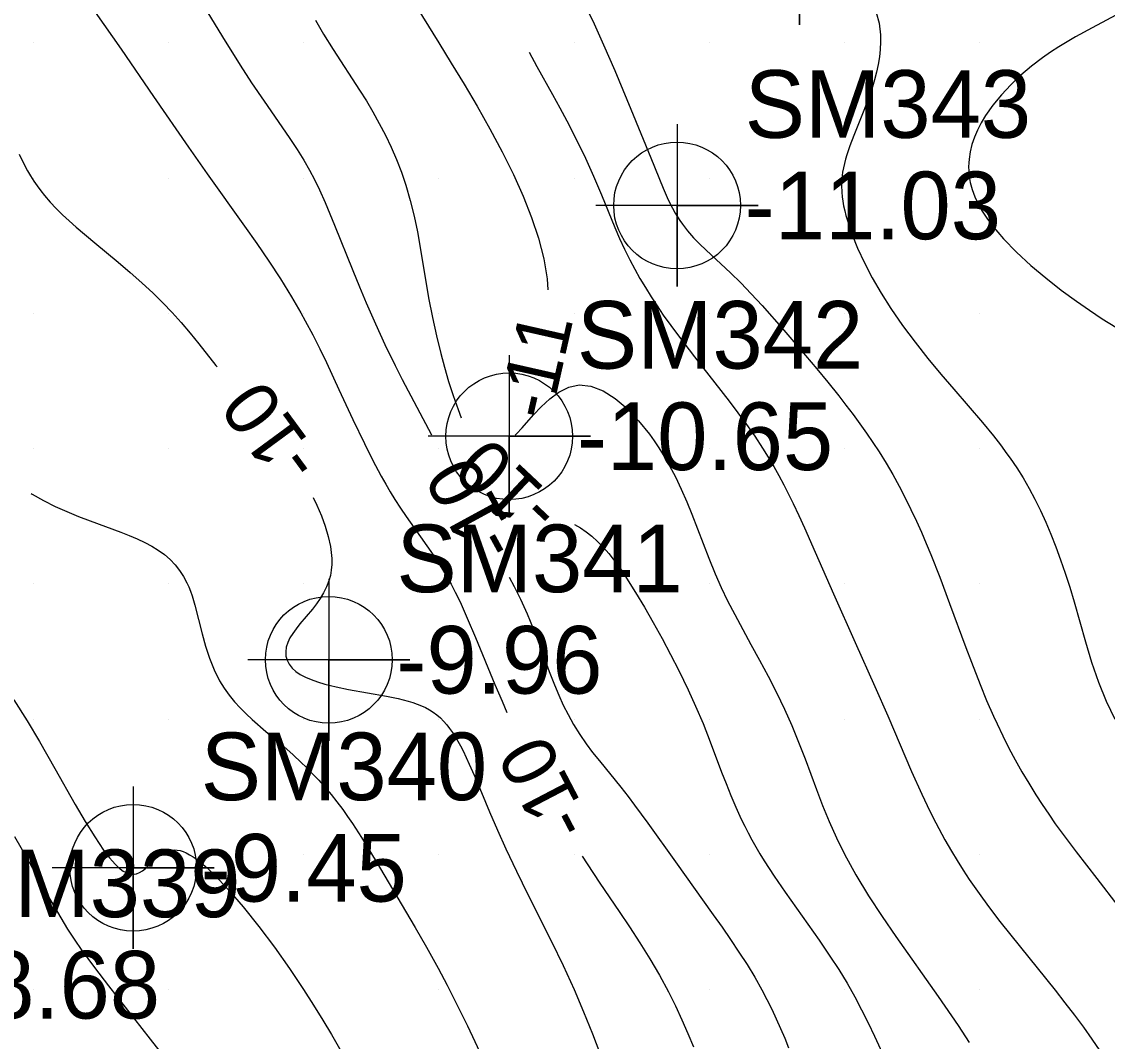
# Model space of a CAD drawing. Extents: x 2602990 to 2605851, y 618069 to 619180.
# Drawn here: x 2604249.57 to 2604289.72, y 618453.08 to 618490.78 of the extents above; entities that cross this region are included whole.
import ezdxf

# ---------------------------------------------------------------- set-up
doc = ezdxf.new("R2010")
doc.units = 0
for name, color, linetype in [('Default', 7, 'Continuous'), ('DTM Contours Major', 7, 'Continuous'), ('DTM Contours Major Text', 7, 'Continuous'), ('DTM Contours Minor', 7, 'Continuous'), ('DTM Contours Minor Text', 7, 'Continuous'), ('Exist DTM Breakline', 7, 'Continuous'), ('Exist DTM Regular Point Underwater CELL', 7, 'Continuous'), ('Exist DTM Regular Point Underwater Cogo Elevation', 7, 'Continuous'), ('Exist DTM Regular Point Underwater Cogo Number', 7, 'Continuous'), ('Exist DTM Scan Elevation Point', 7, 'Continuous')]:
    doc.layers.add(name, color=color, linetype=linetype)

# ---------------------------------------------------------------- blocks, each defined once
blk = doc.blocks.new('POINT_DISPLAY')
at = {"layer": 'Default'}
blk.add_line((0, 0), (0, 0), dxfattribs=at)

msp = doc.modelspace()

# ---------------------------------------------------------------- linework, layer by layer
at = {"layer": 'DTM Contours Major'}
for points in [[(2604250.778, 618493.307), (2604253.253, 618489.772), (2604254.453, 618488.024), (2604255.737, 618486.143), (2604256.427, 618485.163), (2604257.818, 618483.223), (2604258.267, 618482.582), (2604258.712, 618481.929), (2604259.144, 618481.27), (2604259.553, 618480.612), (2604259.897, 618480.022), (2604260.059, 618479.728), (2604260.335, 618479.209), (2604260.595, 618478.693), (2604260.841, 618478.182), (2604261.304, 618477.187), (2604261.815, 618476.079), (2604262.244, 618475.183), (2604262.546, 618474.582), (2604262.87, 618473.976), (2604263.035, 618473.682), (2604263.204, 618473.395), (2604263.377, 618473.115), (2604263.582, 618472.798), (2604263.79, 618472.49), (2604264.699, 618471.199), (2604264.959, 618470.809), (2604265.208, 618470.411), (2604265.449, 618469.989), (2604265.606, 618469.69), (2604265.782, 618469.329), (2604266.05, 618468.734), (2604266.358, 618468.009), (2604267.075, 618466.279), (2604267.339, 618465.659), (2604267.519, 618465.247)], [(2604270.295, 618459.934), (2604270.479, 618459.646), (2604270.958, 618458.925), (2604271.664, 618457.883), (2604272.046, 618457.311), (2604272.426, 618456.725), (2604272.798, 618456.128), (2604273.155, 618455.523), (2604273.488, 618454.912), (2604273.747, 618454.397), (2604273.987, 618453.883), (2604274.21, 618453.374), (2604274.419, 618452.873)]]:
    msp.add_lwpolyline(points, dxfattribs=at)
at = {"layer": 'DTM Contours Minor'}
for points in [[(2604255.737, 618492.289), (2604256.995, 618490.22), (2604257.648, 618489.176), (2604258.076, 618488.518), (2604258.535, 618487.84), (2604259.469, 618486.496), (2604259.764, 618486.053), (2604260.005, 618485.668), (2604260.218, 618485.298), (2604260.402, 618484.952), (2604260.589, 618484.566), (2604260.797, 618484.102), (2604261.146, 618483.266), (2604261.822, 618481.58), (2604262.065, 618480.986), (2604262.315, 618480.388), (2604262.652, 618479.613), (2604263.006, 618478.842), (2604263.378, 618478.073), (2604263.639, 618477.558), (2604264.18, 618476.531), (2604264.728, 618475.508)], [(2604270.179, 618491.873), (2604270.739, 618490.703), (2604271.093, 618489.932), (2604271.509, 618488.974), (2604272.104, 618487.546), (2604272.837, 618485.75), (2604273.291, 618484.627), (2604273.482, 618484.198), (2604273.635, 618483.893), (2604273.742, 618483.702), (2604273.826, 618483.564), (2604273.914, 618483.43), (2604274.005, 618483.299), (2604274.2, 618483.048), (2604274.42, 618482.797), (2604274.666, 618482.543), (2604275.07, 618482.159), (2604275.784, 618481.499), (2604276.167, 618481.127), (2604276.551, 618480.726), (2604276.951, 618480.287), (2604277.756, 618479.374), (2604278.564, 618478.437), (2604278.975, 618477.948), (2604279.385, 618477.45), (2604279.787, 618476.949), (2604280.055, 618476.606), (2604280.316, 618476.263), (2604280.57, 618475.919), (2604280.816, 618475.574), (2604281.054, 618475.226), (2604281.284, 618474.875), (2604281.541, 618474.46), (2604281.786, 618474.04), (2604282.02, 618473.614), (2604282.244, 618473.184), (2604282.458, 618472.75), (2604282.664, 618472.31), (2604282.846, 618471.903), (2604283.023, 618471.493), (2604283.194, 618471.078), (2604283.525, 618470.239), (2604283.889, 618469.271), (2604284.49, 618467.64), (2604284.692, 618467.104), (2604285.014, 618466.277), (2604285.257, 618465.688), (2604285.51, 618465.11), (2604285.641, 618464.824), (2604285.857, 618464.374), (2604286.083, 618463.928), (2604286.318, 618463.487), (2604286.563, 618463.052), (2604286.816, 618462.622), (2604287.078, 618462.199), (2604287.312, 618461.838), (2604287.552, 618461.481), (2604287.797, 618461.128), (2604288.049, 618460.778), (2604288.567, 618460.083), (2604289.331, 618459.102), (2604290.115, 618458.096)], [(2604264.014, 618491.6), (2604265, 618490), (2604265.461, 618489.253), (2604265.936, 618488.469), (2604266.416, 618487.657), (2604266.887, 618486.824), (2604267.339, 618485.978), (2604267.759, 618485.129), (2604268.114, 618484.336), (2604268.424, 618483.55), (2604268.68, 618482.775), (2604268.877, 618482.016), (2604269.005, 618481.276), (2604269.035, 618480.872)], [(2604281.175, 618491.123), (2604281.278, 618490.73), (2604281.33, 618490.299), (2604281.335, 618490.034), (2604281.322, 618489.762), (2604281.292, 618489.484), (2604281.246, 618489.202), (2604281.186, 618488.916), (2604281.112, 618488.63), (2604280.981, 618488.208), (2604280.831, 618487.789), (2604280.67, 618487.375), (2604280.348, 618486.577), (2604280.203, 618486.197), (2604280.088, 618485.862), (2604280.039, 618485.699), (2604279.996, 618485.537), (2604279.959, 618485.377), (2604279.931, 618485.218), (2604279.902, 618484.974), (2604279.892, 618484.727), (2604279.9, 618484.476), (2604279.916, 618484.312), (2604279.939, 618484.144), (2604279.969, 618483.972), (2604280.008, 618483.796), (2604280.053, 618483.616), (2604280.106, 618483.43), (2604280.272, 618482.937), (2604280.483, 618482.416), (2604280.735, 618481.873), (2604281.025, 618481.316), (2604281.352, 618480.749), (2604281.713, 618480.181), (2604282.148, 618479.554), (2604282.61, 618478.937), (2604283.087, 618478.335), (2604283.569, 618477.753), (2604284.043, 618477.196), (2604285.102, 618475.965), (2604285.513, 618475.465), (2604285.767, 618475.138), (2604286.01, 618474.808), (2604286.128, 618474.641), (2604286.369, 618474.282), (2604286.602, 618473.912), (2604286.826, 618473.528), (2604287.041, 618473.129), (2604287.249, 618472.713), (2604287.449, 618472.279), (2604287.637, 618471.834), (2604287.819, 618471.371), (2604287.994, 618470.889), (2604288.164, 618470.39), (2604288.329, 618469.873), (2604288.489, 618469.339), (2604288.912, 618467.848), (2604289.139, 618467.097), (2604289.389, 618466.361), (2604289.673, 618465.657), (2604290, 618465)], [(2604290.225, 618491.119), (2604289.156, 618490.558), (2604288.542, 618490.223), (2604288.234, 618490.044), (2604287.926, 618489.857), (2604287.621, 618489.658), (2604287.319, 618489.447), (2604286.911, 618489.135), (2604286.518, 618488.801), (2604286.147, 618488.447), (2604285.803, 618488.079), (2604285.491, 618487.699), (2604285.219, 618487.312), (2604285.059, 618487.046), (2604284.922, 618486.779), (2604284.806, 618486.511), (2604284.715, 618486.243), (2604284.647, 618485.974), (2604284.606, 618485.705), (2604284.594, 618485.561), (2604284.59, 618485.417), (2604284.594, 618485.272), (2604284.606, 618485.128), (2604284.626, 618484.983), (2604284.654, 618484.838), (2604284.726, 618484.576), (2604284.824, 618484.313), (2604284.948, 618484.048), (2604285.096, 618483.782), (2604285.268, 618483.515), (2604285.464, 618483.247), (2604285.883, 618482.752), (2604286.363, 618482.259), (2604286.889, 618481.775), (2604287.445, 618481.307), (2604288.015, 618480.862), (2604288.584, 618480.445), (2604289.065, 618480.112), (2604289.535, 618479.802), (2604290.037, 618479.49)], [(2604260.435, 618490.839), (2604260.739, 618490.318), (2604261.088, 618489.757), (2604262.07, 618488.255), (2604262.318, 618487.857), (2604262.562, 618487.448), (2604262.797, 618487.024), (2604263.022, 618486.588), (2604263.235, 618486.142), (2604263.433, 618485.684), (2604263.613, 618485.218), (2604263.775, 618484.743), (2604263.941, 618484.168), (2604264.083, 618483.588), (2604264.204, 618483.009), (2604264.309, 618482.437), (2604264.622, 618480.574), (2604264.76, 618479.848), (2604264.907, 618479.173), (2604265.068, 618478.517), (2604265.205, 618478.006), (2604265.357, 618477.484), (2604265.525, 618476.959), (2604265.708, 618476.44), (2604265.829, 618476.133)], [(2604268.334, 618489.655), (2604268.629, 618489.123), (2604269.2, 618488.097), (2604269.473, 618487.599), (2604269.733, 618487.113), (2604270.091, 618486.416), (2604270.42, 618485.74), (2604270.722, 618485.077), (2604271.018, 618484.38), (2604271.513, 618483.175), (2604271.686, 618482.773), (2604271.868, 618482.372), (2604272.062, 618481.975), (2604272.242, 618481.631), (2604272.434, 618481.29), (2604272.636, 618480.951), (2604272.848, 618480.613), (2604273.07, 618480.275), (2604273.301, 618479.938), (2604273.576, 618479.552), (2604273.862, 618479.165), (2604274.455, 618478.39), (2604275.732, 618476.754), (2604276.058, 618476.323), (2604276.376, 618475.89), (2604276.682, 618475.454), (2604276.974, 618475.014), (2604277.183, 618474.679), (2604277.383, 618474.342), (2604277.574, 618474.003), (2604277.758, 618473.661), (2604277.935, 618473.317), (2604278.106, 618472.969), (2604278.318, 618472.524), (2604278.523, 618472.074), (2604278.921, 618471.167), (2604279.591, 618469.628), (2604280.398, 618467.828), (2604281.127, 618466.207), (2604281.603, 618465.121), (2604282.484, 618463.062), (2604282.86, 618462.226), (2604283.063, 618461.798), (2604283.272, 618461.373), (2604283.489, 618460.951), (2604283.716, 618460.533), (2604283.954, 618460.118), (2604284.165, 618459.767), (2604284.386, 618459.417), (2604284.616, 618459.068), (2604284.855, 618458.72), (2604285.103, 618458.37), (2604285.361, 618458.02), (2604285.748, 618457.514), (2604286.149, 618457.005), (2604287.789, 618454.973), (2604288.153, 618454.509), (2604288.502, 618454.051), (2604288.835, 618453.6), (2604289.148, 618453.157), (2604289.438, 618452.725)], [(2604249.476, 618485.89), (2604249.679, 618485.473), (2604249.788, 618485.274), (2604249.902, 618485.08), (2604250.021, 618484.892), (2604250.146, 618484.709), (2604250.278, 618484.531), (2604250.416, 618484.357), (2604250.625, 618484.114), (2604250.848, 618483.879), (2604251.083, 618483.648), (2604251.33, 618483.419), (2604251.587, 618483.192), (2604252.272, 618482.612), (2604253.143, 618481.888), (2604253.583, 618481.514), (2604254.016, 618481.132), (2604254.438, 618480.74), (2604254.793, 618480.388), (2604255.136, 618480.028), (2604255.469, 618479.658), (2604255.799, 618479.27), (2604256.122, 618478.875), (2604256.757, 618478.068), (2604256.798, 618478.017)], [(2604267.817, 618475.496), (2604267.869, 618475.541), (2604268.081, 618475.766), (2604268.502, 618476.245), (2604268.787, 618476.549), (2604269.102, 618476.84), (2604269.442, 618477.09), (2604269.805, 618477.271), (2604270.188, 618477.355), (2604270.625, 618477.312), (2604271.073, 618477.137), (2604271.522, 618476.852), (2604271.963, 618476.476), (2604272.387, 618476.029), (2604272.786, 618475.533), (2604272.966, 618475.282), (2604273.138, 618475.026), (2604273.301, 618474.764), (2604273.458, 618474.498), (2604273.606, 618474.228), (2604273.747, 618473.954), (2604273.966, 618473.496), (2604274.167, 618473.035), (2604274.354, 618472.575), (2604274.98, 618470.942), (2604275.214, 618470.37), (2604275.44, 618469.864), (2604275.679, 618469.37), (2604275.942, 618468.861), (2604276.538, 618467.761), (2604276.854, 618467.18), (2604277.172, 618466.585), (2604277.484, 618465.978), (2604277.78, 618465.364), (2604278.05, 618464.76), (2604278.303, 618464.147), (2604278.546, 618463.524), (2604278.97, 618462.388), (2604279.193, 618461.804), (2604279.435, 618461.211), (2604279.701, 618460.609), (2604280, 618460), (2604280.424, 618459.233), (2604280.893, 618458.464), (2604281.391, 618457.703), (2604281.902, 618456.958), (2604283.468, 618454.739), (2604284.206, 618453.662), (2604284.617, 618453.044)], [(2604249.922, 618473.336), (2604249.954, 618473.316), (2604250.377, 618473.079), (2604250.808, 618472.864), (2604251.242, 618472.671), (2604251.674, 618472.494), (2604252.101, 618472.331), (2604253.245, 618471.908), (2604253.552, 618471.787), (2604253.845, 618471.663), (2604254.122, 618471.532), (2604254.382, 618471.394), (2604254.623, 618471.246), (2604254.853, 618471.079), (2604255.06, 618470.898), (2604255.247, 618470.704), (2604255.412, 618470.496), (2604255.558, 618470.275), (2604255.683, 618470.04), (2604255.752, 618469.884), (2604255.815, 618469.723), (2604255.873, 618469.557), (2604255.977, 618469.206), (2604256.249, 618468.15), (2604256.375, 618467.698), (2604256.519, 618467.25), (2604256.688, 618466.818), (2604256.888, 618466.411), (2604257.055, 618466.137), (2604257.24, 618465.881), (2604257.44, 618465.64), (2604257.651, 618465.411), (2604257.872, 618465.193), (2604258.099, 618464.982), (2604258.603, 618464.544), (2604259.278, 618463.97), (2604259.602, 618463.682), (2604259.923, 618463.381), (2604260.083, 618463.226), (2604260.32, 618462.985), (2604260.555, 618462.735), (2604260.785, 618462.476), (2604261.012, 618462.209), (2604261.232, 618461.933), (2604261.447, 618461.65), (2604261.627, 618461.398), (2604261.804, 618461.141), (2604262.145, 618460.615), (2604262.646, 618459.795), (2604264.121, 618457.289), (2604264.539, 618456.562), (2604264.97, 618455.787), (2604265.304, 618455.158), (2604265.729, 618454.317), (2604266.054, 618453.651), (2604266.601, 618452.498)], [(2604260.346, 618473.192), (2604260.484, 618472.912), (2604260.654, 618472.517), (2604260.797, 618472.128), (2604260.909, 618471.748), (2604260.989, 618471.382), (2604261.022, 618471.152), (2604261.039, 618470.929), (2604261.039, 618470.713), (2604261.022, 618470.504), (2604260.988, 618470.301), (2604260.935, 618470.105), (2604260.848, 618469.882), (2604260.739, 618469.668), (2604260.612, 618469.46), (2604260.471, 618469.259), (2604260.321, 618469.064), (2604259.864, 618468.515), (2604259.725, 618468.34), (2604259.6, 618468.167), (2604259.494, 618467.997), (2604259.412, 618467.827), (2604259.358, 618467.657), (2604259.335, 618467.49), (2604259.344, 618467.328), (2604259.385, 618467.171), (2604259.46, 618467.022), (2604259.57, 618466.883), (2604259.706, 618466.762), (2604259.87, 618466.651), (2604260.062, 618466.549), (2604260.279, 618466.456), (2604260.518, 618466.37), (2604260.777, 618466.293), (2604261.203, 618466.188), (2604261.657, 618466.095), (2604263.059, 618465.843), (2604263.497, 618465.753), (2604263.863, 618465.662), (2604264.035, 618465.611), (2604264.199, 618465.554), (2604264.356, 618465.492), (2604264.505, 618465.422), (2604264.654, 618465.341), (2604264.794, 618465.25), (2604264.928, 618465.149), (2604265.055, 618465.038), (2604265.177, 618464.917), (2604265.294, 618464.784), (2604265.399, 618464.65), (2604265.501, 618464.506), (2604265.601, 618464.351), (2604265.699, 618464.186), (2604265.796, 618464.01), (2604265.893, 618463.824), (2604266.126, 618463.335), (2604266.364, 618462.79), (2604266.878, 618461.564), (2604267.163, 618460.896), (2604267.473, 618460.202), (2604267.867, 618459.37), (2604268.289, 618458.517), (2604269.165, 618456.769), (2604269.594, 618455.884), (2604270, 618455), (2604270.352, 618454.175), (2604270.677, 618453.362), (2604271.561, 618451.058)], [(2604270.018, 618472.192), (2604270.234, 618472.069), (2604270.449, 618471.924), (2604270.662, 618471.756), (2604270.872, 618471.567), (2604271.08, 618471.355), (2604271.287, 618471.119), (2604271.451, 618470.914), (2604271.615, 618470.694), (2604271.779, 618470.461), (2604271.943, 618470.214), (2604272.277, 618469.684), (2604272.603, 618469.138), (2604272.931, 618468.565), (2604273.256, 618467.976), (2604273.571, 618467.382), (2604273.87, 618466.796), (2604274.221, 618466.075), (2604274.495, 618465.474), (2604274.768, 618464.832), (2604275.032, 618464.162), (2604275.454, 618463.039), (2604275.619, 618462.611), (2604275.794, 618462.176), (2604275.981, 618461.737), (2604276.185, 618461.294), (2604276.309, 618461.042), (2604276.439, 618460.789), (2604276.576, 618460.535), (2604276.719, 618460.279), (2604276.87, 618460.021), (2604277.029, 618459.761), (2604277.403, 618459.183), (2604277.805, 618458.597), (2604279.062, 618456.823), (2604279.462, 618456.236), (2604279.788, 618455.733), (2604280.094, 618455.23), (2604280.381, 618454.725), (2604280.633, 618454.248), (2604280.874, 618453.765), (2604281.107, 618453.275), (2604281.97, 618451.397)], [(2604267.601, 618470.241), (2604267.785, 618469.897), (2604268.018, 618469.428), (2604268.261, 618468.888), (2604268.484, 618468.344), (2604268.692, 618467.804), (2604269.083, 618466.759), (2604269.274, 618466.267), (2604269.435, 618465.882), (2604269.601, 618465.516), (2604269.776, 618465.165), (2604269.878, 618464.977), (2604269.984, 618464.793), (2604270.208, 618464.433), (2604270.449, 618464.082), (2604270.686, 618463.764), (2604270.935, 618463.448), (2604271.727, 618462.477), (2604271.995, 618462.139), (2604272.24, 618461.817), (2604272.729, 618461.148), (2604273.746, 618459.715), (2604275.15, 618457.758), (2604275.471, 618457.302), (2604275.788, 618456.843), (2604276.097, 618456.381), (2604276.396, 618455.917), (2604276.679, 618455.45), (2604276.945, 618454.983), (2604277.134, 618454.625), (2604277.312, 618454.266), (2604277.479, 618453.908), (2604277.638, 618453.551), (2604277.789, 618453.194), (2604277.933, 618452.839)], [(2604249.283, 618465.705), (2604249.77, 618464.928), (2604250.225, 618464.166), (2604250.798, 618463.167), (2604251.555, 618461.836), (2604251.922, 618461.212), (2604252.273, 618460.645), (2604252.603, 618460.156), (2604252.714, 618460.006), (2604252.821, 618459.869), (2604252.925, 618459.745), (2604253.026, 618459.634), (2604253.124, 618459.538), (2604253.219, 618459.456), (2604253.329, 618459.378), (2604253.434, 618459.32), (2604253.536, 618459.282), (2604253.635, 618459.263), (2604253.731, 618459.262), (2604253.823, 618459.279), (2604253.934, 618459.324), (2604254.041, 618459.39), (2604254.146, 618459.472), (2604254.356, 618459.668), (2604254.561, 618459.861), (2604254.662, 618459.945), (2604254.768, 618460.019), (2604254.879, 618460.082), (2604254.996, 618460.128), (2604255.121, 618460.155), (2604255.218, 618460.16), (2604255.321, 618460.153), (2604255.428, 618460.132), (2604255.541, 618460.097), (2604255.659, 618460.047), (2604255.784, 618459.983), (2604255.918, 618459.9), (2604256.059, 618459.802), (2604256.207, 618459.687), (2604256.361, 618459.557), (2604256.522, 618459.411), (2604256.689, 618459.25), (2604257.208, 618458.702), (2604257.764, 618458.053), (2604258.339, 618457.332), (2604258.916, 618456.565), (2604259.475, 618455.778), (2604260, 618455), (2604260.369, 618454.424), (2604260.712, 618453.868), (2604261.032, 618453.329), (2604261.624, 618452.299)], [(2604249.303, 618460.658), (2604249.725, 618459.928), (2604250.53, 618458.489), (2604250.77, 618458.067), (2604251.016, 618457.648), (2604251.27, 618457.233), (2604251.535, 618456.825), (2604251.769, 618456.482), (2604252.013, 618456.144), (2604252.263, 618455.808), (2604252.782, 618455.135), (2604254.327, 618453.168), (2604255.306, 618451.901)]]:
    msp.add_lwpolyline(points, dxfattribs=at)
at = {"layer": 'Exist DTM Breakline'}
msp.add_spline([(2604056.195, 618608.101), (2604070.612, 618564.846), (2604060.948, 618498.617), (2604052.223, 618447.183), (2604051.568, 618445.166), (2604051.779, 618438.355), (2604056.316, 618420.051), (2604056.045, 618414.227), (2604060.112, 618404.174), (2604065.814, 618393.977), (2604079.591, 618374.932), (2604102.645, 618354.376), (2604129.573, 618330.438), (2604185.644, 618288.739), (2604229.181, 618260.22), (2604259.941, 618240.43), (2604275.412, 618231.212), (2604276.014, 618212.47)], degree=3, dxfattribs=at)
at = {"layer": 'Exist DTM Regular Point Underwater CELL'}
for points in [[(2604278.336, 618496.672), (2604278.336, 618490.672), (2604278.336, 618493.672), (2604281.336, 618493.672), (2604275.336, 618493.672)], [(2604273.81, 618486.99), (2604273.81, 618480.99), (2604273.81, 618483.99), (2604276.81, 618483.99), (2604270.81, 618483.99)], [(2604267.602, 618478.456), (2604267.602, 618472.456), (2604267.602, 618475.456), (2604270.602, 618475.456), (2604264.602, 618475.456)], [(2604260.93, 618470.189), (2604260.93, 618464.189), (2604260.93, 618467.189), (2604263.93, 618467.189), (2604257.93, 618467.189)], [(2604253.694, 618462.499), (2604253.694, 618456.499), (2604253.694, 618459.499), (2604256.694, 618459.499), (2604250.694, 618459.499)]]:
    msp.add_lwpolyline(points, dxfattribs=at)
for centre in [(2604273.81, 618483.99), (2604267.602, 618475.456), (2604260.93, 618467.189), (2604253.694, 618459.499)]:
    msp.add_circle(centre, 2.344, dxfattribs=at)

# ---------------------------------------------------------------- block references
at = {"layer": 'Exist DTM Scan Elevation Point', "xscale": 1.3123333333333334, "yscale": 1.3123333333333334}
for p in [(2604250, 618490), (2604255, 618490), (2604260, 618490), (2604265, 618490), (2604270, 618490), (2604275, 618490), (2604280, 618490), (2604285, 618490), (2604250, 618485), (2604255, 618485), (2604260, 618485), (2604265, 618485), (2604270, 618485), (2604275, 618485), (2604280, 618485), (2604285, 618485), (2604250, 618480), (2604255, 618480), (2604260, 618480), (2604265, 618480), (2604270, 618480), (2604275, 618480), (2604280, 618480), (2604285, 618480), (2604250, 618475), (2604255, 618475), (2604260, 618475), (2604265, 618475), (2604270, 618475), (2604275, 618475), (2604280, 618475), (2604285, 618475), (2604250, 618470), (2604255, 618470), (2604260, 618470), (2604265, 618470), (2604270, 618470), (2604275, 618470), (2604280, 618470), (2604285, 618470), (2604250, 618465), (2604255, 618465), (2604260, 618465), (2604265, 618465), (2604270, 618465), (2604275, 618465), (2604280, 618465), (2604285, 618465), (2604250, 618460), (2604255, 618460), (2604260, 618460), (2604265, 618460), (2604270, 618460), (2604275, 618460), (2604280, 618460), (2604285, 618460), (2604250, 618455), (2604255, 618455), (2604260, 618455), (2604265, 618455), (2604270, 618455), (2604275, 618455), (2604280, 618455), (2604285, 618455)]:
    msp.add_blockref('POINT_DISPLAY', p, dxfattribs=at)

# ---------------------------------------------------------------- texts
at = {"layer": 'DTM Contours Major Text'}
msp.add_text('-10', height=2, rotation=117.5852, dxfattribs=at).set_placement((2604270.677, 618461.126))
at = {"layer": 'DTM Contours Minor Text'}
for s, rotation, p in [('-11', 77.2422, (2604269.118, 618475.985)), ('-10', 126.3267, (2604260.737, 618474.564)), ('-10', 136.747, (2604269.625, 618472.881)), ('-10', 118.6117, (2604268.02, 618471.474))]:
    msp.add_text(s, height=2, rotation=rotation, dxfattribs=at).set_placement(p)
at = {"layer": 'Exist DTM Regular Point Underwater Cogo Elevation'}
for s, p in [('-11.03', (2604276.31, 618482.74)), ('-10.65', (2604270.102, 618474.206)), ('-9.96', (2604263.43, 618465.939)), ('-9.45', (2604256.194, 618458.249)), ('-8.68', (2604247.072, 618453.924))]:
    msp.add_text(s, height=2.5, dxfattribs=at).set_placement(p)
at = {"layer": 'Exist DTM Regular Point Underwater Cogo Number'}
for s, p in [('SM343', (2604276.31, 618486.49)), ('SM342', (2604270.102, 618477.956)), ('SM341', (2604263.43, 618469.689)), ('SM340', (2604256.194, 618461.999)), ('SM339', (2604247.072, 618457.674))]:
    msp.add_text(s, height=2.5, dxfattribs=at).set_placement(p)

doc.saveas('drawing.dxf')
